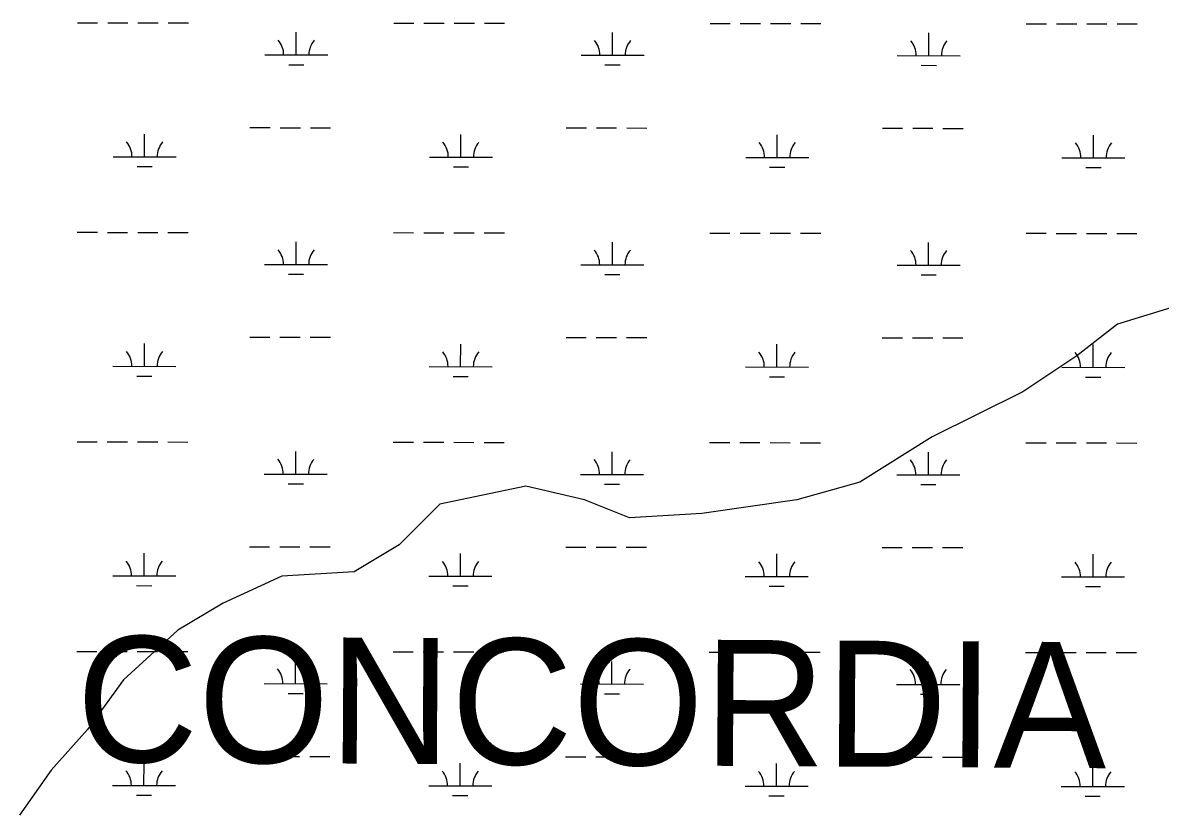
# Model space of a CAD drawing. Extents: x 3148686 to 3186545, y 916144 to 941516.
# Drawn here: x 3169095 to 3170900, y 936659 to 937917 of the extents above; entities that cross this region are included whole.
import ezdxf

# ---------------------------------------------------------------- set-up
doc = ezdxf.new("R2010")
doc.units = 0
for name, color, linetype in [('V-TOPO-GNAM-IDEN', 7, 'Continuous'), ('V-TOPO-SHOR', 7, 'Continuous'), ('V-WETL-SWMP', 7, 'Continuous')]:
    doc.layers.add(name, color=color, linetype=linetype)

msp = doc.modelspace()

# ---------------------------------------------------------------- linework, layer by layer
at = {"layer": 'V-TOPO-SHOR'}
msp.add_lwpolyline([(3170925.8, 937466.9), (3170832.6, 937438.4), (3170768, 937388.3), (3170682, 937331), (3170538.5, 937259.5), (3170423.8, 937187.9), (3170323.4, 937159.4), (3170172.9, 937138), (3170058.2, 937131), (3169986.6, 937159.7), (3169893.4, 937181.3), (3169757.2, 937152.8), (3169692.7, 937088.4), (3169620.9, 937045.4), (3169506.3, 937038.4), (3169413, 936995.5), (3169341.3, 936952.6), (3169255.2, 936873.8), (3169197.8, 936795), (3169140.4, 936730.6), (3169090.2, 936659)], dxfattribs=at)
at = {"layer": 'V-WETL-SWMP'}
for p, q in [((3169182, 937917), (3169214, 937916.9)), ((3169230, 937916.9), (3169262, 937916.9)), ((3169278, 937916.9), (3169310, 937916.8)), ((3169326, 937916.8), (3169358, 937916.8)), ((3169683.9, 937916.4), (3169715.9, 937916.4)), ((3169731.9, 937916.4), (3169763.9, 937916.3)), ((3169779.9, 937916.3), (3169811.9, 937916.3)), ((3169827.9, 937916.3), (3169859.9, 937916.2)), ((3170185.8, 937915.9), (3170217.8, 937915.9)), ((3170233.8, 937915.9), (3170265.8, 937915.8)), ((3170281.8, 937915.8), (3170313.8, 937915.8)), ((3170329.8, 937915.7), (3170361.8, 937915.7)), ((3170687.7, 937915.4), (3170719.7, 937915.3)), ((3170735.7, 937915.3), (3170767.7, 937915.3)), ((3170783.7, 937915.3), (3170815.7, 937915.2)), ((3170831.7, 937915.2), (3170863.7, 937915.2)), ((3169529.2, 937865.9), (3169529.3, 937901.9)), ((3170031.1, 937865.3), (3170031.2, 937901.3)), ((3170533, 937864.8), (3170533.1, 937900.8)), ((3169479.2, 937865.9), (3169579.2, 937865.8)), ((3169981.1, 937865.4), (3170081.1, 937865.3)), ((3170483, 937864.8), (3170583, 937864.7)), ((3169517.2, 937850.4), (3169541.2, 937850.4)), ((3170019.1, 937849.9), (3170043.1, 937849.9)), ((3170521, 937849.4), (3170545, 937849.3)), ((3169455.7, 937750.5), (3169487.7, 937750.5)), ((3169503.7, 937750.4), (3169535.7, 937750.4)), ((3169551.7, 937750.4), (3169583.7, 937750.4)), ((3169957.6, 937750), (3169989.6, 937749.9)), ((3170005.6, 937749.9), (3170037.6, 937749.9)), ((3170053.6, 937749.9), (3170085.6, 937749.8)), ((3170459.5, 937749.4), (3170491.5, 937749.4)), ((3170507.5, 937749.4), (3170539.5, 937749.4)), ((3170555.5, 937749.3), (3170587.5, 937749.3)), ((3169288.6, 937704.2), (3169288.6, 937740.2)), ((3169790.5, 937703.7), (3169790.5, 937739.7)), ((3170292.4, 937703.2), (3170292.4, 937739.2)), ((3170794.3, 937702.7), (3170794.3, 937738.7)), ((3169238.6, 937704.3), (3169338.6, 937704.2)), ((3169740.5, 937703.8), (3169840.5, 937703.7)), ((3170242.4, 937703.2), (3170342.4, 937703.1)), ((3170744.3, 937702.7), (3170844.3, 937702.6)), ((3169276.6, 937688.8), (3169300.6, 937688.8)), ((3169778.5, 937688.3), (3169802.5, 937688.3)), ((3170280.4, 937687.8), (3170304.4, 937687.7)), ((3170782.3, 937687.2), (3170806.3, 937687.2)), ((3169181.6, 937584.3), (3169213.6, 937584.3)), ((3169229.6, 937584.2), (3169261.6, 937584.2)), ((3169277.6, 937584.2), (3169309.6, 937584.1)), ((3169325.6, 937584.1), (3169357.6, 937584.1)), ((3169528.9, 937533.2), (3169528.9, 937569.2)), ((3169683.5, 937583.8), (3169715.5, 937583.7)), ((3169731.5, 937583.7), (3169763.5, 937583.7)), ((3169779.5, 937583.7), (3169811.5, 937583.6)), ((3169827.5, 937583.6), (3169859.5, 937583.6)), ((3170030.8, 937532.6), (3170030.8, 937568.6)), ((3170185.4, 937583.2), (3170217.4, 937583.2)), ((3170233.4, 937583.2), (3170265.4, 937583.1)), ((3170281.4, 937583.1), (3170313.4, 937583.1)), ((3170329.4, 937583.1), (3170361.4, 937583)), ((3170532.7, 937532.1), (3170532.7, 937568.1)), ((3170687.3, 937582.7), (3170719.3, 937582.7)), ((3170735.3, 937582.6), (3170767.3, 937582.6)), ((3170783.3, 937582.6), (3170815.3, 937582.6)), ((3170831.3, 937582.5), (3170863.3, 937582.5)), ((3169478.9, 937533.2), (3169578.9, 937533.1)), ((3169980.8, 937532.7), (3170080.8, 937532.6)), ((3170482.7, 937532.2), (3170582.7, 937532.1)), ((3169516.9, 937517.8), (3169540.9, 937517.7)), ((3170018.8, 937517.2), (3170042.8, 937517.2)), ((3170520.7, 937516.7), (3170544.7, 937516.7)), ((3169288.2, 937371.6), (3169288.3, 937407.6)), ((3169455.3, 937417.8), (3169487.3, 937417.8)), ((3169503.3, 937417.8), (3169535.3, 937417.7)), ((3169551.3, 937417.7), (3169583.3, 937417.7)), ((3169790.1, 937371), (3169790.2, 937407)), ((3169957.3, 937417.3), (3169989.3, 937417.3)), ((3170005.3, 937417.2), (3170037.3, 937417.2)), ((3170053.3, 937417.2), (3170085.3, 937417.2)), ((3170292.1, 937370.5), (3170292.1, 937406.5)), ((3170459.2, 937416.8), (3170491.2, 937416.7)), ((3170507.2, 937416.7), (3170539.2, 937416.7)), ((3170555.2, 937416.7), (3170587.2, 937416.6)), ((3170794, 937370), (3170794, 937406)), ((3169238.2, 937371.6), (3169338.2, 937371.5)), ((3169740.1, 937371.1), (3169840.1, 937371)), ((3170242.1, 937370.6), (3170342.1, 937370.5)), ((3170744, 937370), (3170844, 937369.9)), ((3169276.2, 937356.1), (3169300.2, 937356.1)), ((3169778.1, 937355.6), (3169802.1, 937355.6)), ((3170280, 937355.1), (3170304, 937355.1)), ((3170781.9, 937354.6), (3170805.9, 937354.5)), ((3169181.3, 937251.6), (3169213.3, 937251.6)), ((3169229.3, 937251.6), (3169261.3, 937251.5)), ((3169277.3, 937251.5), (3169309.3, 937251.5)), ((3169325.3, 937251.5), (3169357.3, 937251.4)), ((3169683.2, 937251.1), (3169715.2, 937251)), ((3169731.2, 937251), (3169763.2, 937251)), ((3169779.2, 937251), (3169811.2, 937250.9)), ((3169827.2, 937250.9), (3169859.2, 937250.9)), ((3170185.1, 937250.6), (3170217.1, 937250.5)), ((3170233.1, 937250.5), (3170265.1, 937250.5)), ((3170281.1, 937250.5), (3170313.1, 937250.4)), ((3170329.1, 937250.4), (3170361.1, 937250.4)), ((3170687, 937250), (3170719, 937250)), ((3170735, 937250), (3170767, 937249.9)), ((3170783, 937249.9), (3170815, 937249.9)), ((3170831, 937249.9), (3170863, 937249.8)), ((3169528.5, 937200.5), (3169528.6, 937236.5)), ((3170030.4, 937200), (3170030.5, 937236)), ((3170532.3, 937199.4), (3170532.4, 937235.4)), ((3169478.5, 937200.6), (3169578.5, 937200.4)), ((3169980.4, 937200), (3170080.4, 937199.9)), ((3170482.3, 937199.5), (3170582.3, 937199.4)), ((3169516.5, 937185.1), (3169540.5, 937185.1)), ((3170018.4, 937184.6), (3170042.4, 937184.5)), ((3170520.3, 937184), (3170544.3, 937184)), ((3169455, 937085.1), (3169487, 937085.1)), ((3169503, 937085.1), (3169535, 937085.1)), ((3169551, 937085), (3169583, 937085)), ((3169956.9, 937084.6), (3169988.9, 937084.6)), ((3170004.9, 937084.6), (3170036.9, 937084.5)), ((3170052.9, 937084.5), (3170084.9, 937084.5)), ((3170458.8, 937084.1), (3170490.8, 937084.1)), ((3170506.8, 937084), (3170538.8, 937084)), ((3170554.8, 937084), (3170586.8, 937084)), ((3169287.9, 937038.9), (3169287.9, 937074.9)), ((3169789.8, 937038.4), (3169789.8, 937074.4)), ((3170291.7, 937037.8), (3170291.7, 937073.8)), ((3170793.6, 937037.3), (3170793.6, 937073.3)), ((3169237.9, 937038.9), (3169337.9, 937038.8)), ((3169739.8, 937038.4), (3169839.8, 937038.3)), ((3170241.7, 937037.9), (3170341.7, 937037.8)), ((3170743.6, 937037.4), (3170843.6, 937037.3)), ((3169275.9, 937023.5), (3169299.9, 937023.4)), ((3169777.8, 937022.9), (3169801.8, 937022.9)), ((3170279.7, 937022.4), (3170303.7, 937022.4)), ((3170781.6, 937021.9), (3170805.6, 937021.9)), ((3169180.9, 936918.9), (3169212.9, 936918.9)), ((3169228.9, 936918.9), (3169260.9, 936918.9)), ((3169276.9, 936918.8), (3169308.9, 936918.8)), ((3169324.9, 936918.8), (3169356.9, 936918.7)), ((3169682.8, 936918.4), (3169714.8, 936918.4)), ((3169730.8, 936918.4), (3169762.8, 936918.3)), ((3169778.8, 936918.3), (3169810.8, 936918.3)), ((3169826.8, 936918.3), (3169858.8, 936918.2)), ((3170184.7, 936917.9), (3170216.7, 936917.8)), ((3170232.7, 936917.8), (3170264.7, 936917.8)), ((3170280.7, 936917.8), (3170312.7, 936917.7)), ((3170328.7, 936917.7), (3170360.7, 936917.7)), ((3170686.6, 936917.3), (3170718.6, 936917.3)), ((3170734.6, 936917.3), (3170766.6, 936917.3)), ((3169528.2, 936867.8), (3169528.2, 936903.8)), ((3170030.1, 936867.3), (3170030.1, 936903.3)), ((3170532, 936866.8), (3170532, 936902.8)), ((3170782.6, 936917.2), (3170814.6, 936917.2)), ((3170830.6, 936917.2), (3170862.6, 936917.2)), ((3169478.2, 936867.9), (3169578.2, 936867.8)), ((3169980.1, 936867.4), (3170080.1, 936867.2)), ((3170482, 936866.8), (3170582, 936866.7)), ((3169516.2, 936852.4), (3169540.2, 936852.4)), ((3170018.1, 936851.9), (3170042.1, 936851.9)), ((3170520, 936851.4), (3170544, 936851.3)), ((3169287.5, 936706.2), (3169287.6, 936742.2)), ((3169454.6, 936752.5), (3169486.6, 936752.4)), ((3169502.6, 936752.4), (3169534.6, 936752.4)), ((3169550.6, 936752.4), (3169582.6, 936752.3)), ((3169789.4, 936705.7), (3169789.5, 936741.7)), ((3169956.6, 936751.9), (3169988.6, 936751.9)), ((3170004.6, 936751.9), (3170036.6, 936751.9)), ((3170052.6, 936751.8), (3170084.6, 936751.8)), ((3170291.4, 936705.2), (3170291.4, 936741.2)), ((3170458.5, 936751.4), (3170490.5, 936751.4)), ((3170506.5, 936751.4), (3170538.5, 936751.3)), ((3170554.5, 936751.3), (3170586.5, 936751.3)), ((3170793.3, 936704.6), (3170793.3, 936740.6)), ((3169237.5, 936706.3), (3169337.5, 936706.2)), ((3169739.4, 936705.7), (3169839.4, 936705.6)), ((3170241.4, 936705.2), (3170341.4, 936705.1)), ((3170743.3, 936704.7), (3170843.3, 936704.6)), ((3169275.5, 936690.8), (3169299.5, 936690.8)), ((3169777.4, 936690.3), (3169801.4, 936690.2)), ((3170279.3, 936689.7), (3170303.3, 936689.7)), ((3170781.2, 936689.2), (3170805.2, 936689.2))]:
    msp.add_line(p, q, dxfattribs=at)
for centre, start, end in [((3169474, 937866.4), 359.1678, 40.7115), ((3169584.5, 937866.3), 139.1678, 180.7115), ((3169975.9, 937865.9), 359.1678, 40.7115), ((3170086.4, 937865.7), 139.1678, 180.7115), ((3170477.8, 937865.3), 359.1678, 40.7115), ((3170588.3, 937865.2), 139.1678, 180.7115), ((3169233.3, 937704.8), 359.1678, 40.7115), ((3169343.8, 937704.7), 139.1678, 180.7115), ((3169735.3, 937704.2), 359.1678, 40.7115), ((3169845.7, 937704.1), 139.1678, 180.7115), ((3170237.2, 937703.7), 359.1678, 40.7115), ((3170347.6, 937703.6), 139.1678, 180.7115), ((3170739.1, 937703.2), 359.1678, 40.7115), ((3170849.6, 937703.1), 139.1678, 180.7115), ((3169473.6, 937533.7), 359.1678, 40.7115), ((3169584.1, 937533.6), 139.1678, 180.7115), ((3169975.5, 937533.2), 359.1678, 40.7115), ((3170086, 937533.1), 139.1678, 180.7115), ((3170477.5, 937532.7), 359.1678, 40.7115), ((3170587.9, 937532.5), 139.1678, 180.7115), ((3169233, 937372.1), 359.1678, 40.7115), ((3169343.5, 937372), 139.1678, 180.7115), ((3169734.9, 937371.6), 359.1678, 40.7115), ((3169845.4, 937371.5), 139.1678, 180.7115), ((3170236.8, 937371), 359.1678, 40.7115), ((3170347.3, 937370.9), 139.1678, 180.7115), ((3170738.7, 937370.5), 359.1678, 40.7115), ((3170849.2, 937370.4), 139.1678, 180.7115), ((3169473.3, 937201), 359.1678, 40.7115), ((3169583.8, 937200.9), 139.1678, 180.7115), ((3169975.2, 937200.5), 359.1678, 40.7115), ((3170085.7, 937200.4), 139.1678, 180.7115), ((3170477.1, 937200), 359.1678, 40.7115), ((3170587.6, 937199.9), 139.1678, 180.7115), ((3169232.6, 937039.4), 359.1678, 40.7115), ((3169343.1, 937039.3), 139.1678, 180.7115), ((3169734.6, 937038.9), 359.1678, 40.7115), ((3169845, 937038.8), 139.1678, 180.7115), ((3170236.5, 937038.4), 359.1678, 40.7115), ((3170346.9, 937038.3), 139.1678, 180.7115), ((3170738.4, 937037.8), 359.1678, 40.7115), ((3170848.9, 937037.7), 139.1678, 180.7115), ((3169472.9, 936868.4), 359.1678, 40.7115), ((3169583.4, 936868.2), 139.1678, 180.7115), ((3169974.8, 936867.8), 359.1678, 40.7115), ((3170085.3, 936867.7), 139.1678, 180.7115), ((3170476.8, 936867.3), 359.1678, 40.7115), ((3170587.2, 936867.2), 139.1678, 180.7115), ((3169232.3, 936706.8), 359.1678, 40.7115), ((3169342.8, 936706.6), 139.1678, 180.7115), ((3169734.2, 936706.2), 359.1678, 40.7115), ((3169844.7, 936706.1), 139.1678, 180.7115), ((3170236.1, 936705.7), 359.1678, 40.7115), ((3170346.6, 936705.6), 139.1678, 180.7115), ((3170738, 936705.2), 359.1678, 40.7115), ((3170848.5, 936705), 139.1678, 180.7115)]:
    msp.add_arc(centre, 35.2, start, end, dxfattribs=at)

# ---------------------------------------------------------------- texts
at = {"layer": 'V-TOPO-GNAM-IDEN'}
msp.add_text('CONCORDIA', height=200, rotation=359.6438, dxfattribs=at).set_placement((3169179.8, 936743.8))

doc.saveas('drawing.dxf')
